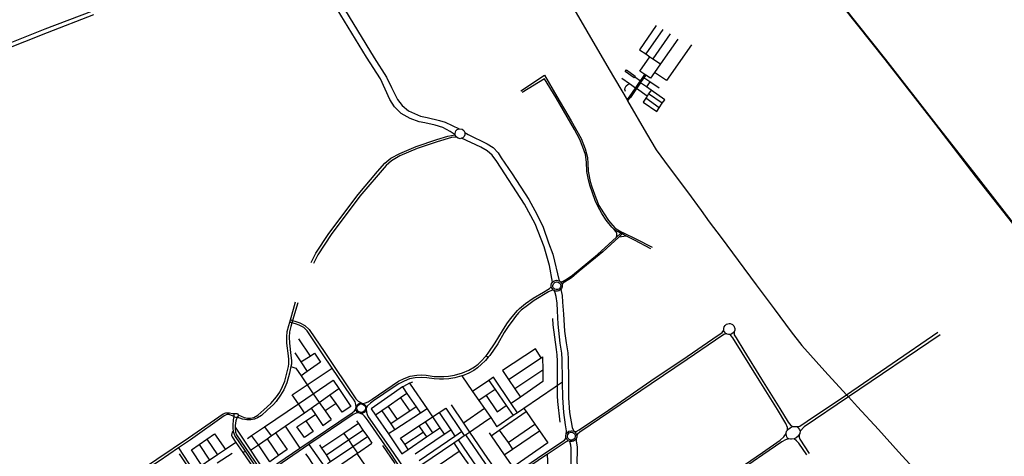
# Model space of a CAD drawing. Header units: millimetres. Extents: x 664923 to 767831, y 3118803 to 3207600.
# Tile 408 of 422: x 744563 to 751111, y 3154272 to 3157176. Entities that reach past the tile are written whole.
import ezdxf

# ---------------------------------------------------------------- set-up
doc = ezdxf.new("R2010")
doc.units = ezdxf.units.MM
for name, color, linetype in [('parks', 8, 'Continuous'), ('railways', 4, 'Continuous'), ('roads_2', 2, 'Continuous'), ('roads_3', 3, 'Continuous')]:
    doc.layers.add(name, color=color, linetype=linetype)

msp = doc.modelspace()

# ---------------------------------------------------------------- linework, layer by layer
at = {"layer": 'parks'}
for points in [[(748113.32, 3155391.36), (748109.37, 3155399.89), (748108.58, 3155407.93), (748111.94, 3155419.3), (748120.63, 3155428.43), (748131.69, 3155432.41), (748144.85, 3155430.63), (748155.61, 3155422.51), (748159.9, 3155414.4), (748161.08, 3155404.45), (748157.76, 3155393.54), (748152.23, 3155386.77), (748141.32, 3155381.05), (748138.3, 3155380.47), (748129.72, 3155380.74), (748122.56, 3155383.28), (748116.86, 3155387.31), (748113.32, 3155391.36)], [(746808.73, 3154578.44), (746805.21, 3154588.5), (746805.29, 3154597.31), (746809.97, 3154608.85), (746819.33, 3154617.43), (746830.36, 3154621.02), (746843.34, 3154619.5), (746854.63, 3154612.07), (746859.85, 3154604.17), (746862.27, 3154593.73), (746860.01, 3154581.54), (746854.26, 3154572.86), (746847.24, 3154567.56), (746837.98, 3154564.46), (746827.51, 3154564.77), (746818.7, 3154568.27), (746812.46, 3154573.36), (746808.73, 3154578.44)], [(748209.82, 3154391.01), (748206.02, 3154399.22), (748205.16, 3154406.95), (748208.13, 3154418.06), (748216.28, 3154427.35), (748227.15, 3154431.81), (748240.65, 3154430.56), (748248.56, 3154425.97), (748252.11, 3154422.34), (748256.68, 3154413.8), (748257.76, 3154403.28), (748253.93, 3154392.1), (748247.99, 3154385.45), (748236.83, 3154380.23), (748226.93, 3154380.09), (748219.3, 3154382.68), (748213.18, 3154387.07), (748209.82, 3154391.01)]]:
    msp.add_lwpolyline(points, close=True, dxfattribs=at)
at = {"layer": 'railways'}
for points in [[(750039.7, 3157258.38), (750315.36, 3156910.72), (750653.94, 3156477.94), (750917.73, 3156135.88), (751165.41, 3155820.29), (751531, 3155357.51), (751702.77, 3155139.22), (751903.48, 3154882.32), (752090.22, 3154644.27), (752419.56, 3154224.88), (752646.71, 3153934.04), (752795.11, 3153745.8), (752800.45, 3153748.85)], [(750044.68, 3157259.41), (750319.83, 3156911.88), (750655.87, 3156481.55), (750920.98, 3156140.74), (751169.93, 3155823.46), (751535.03, 3155359.98), (751705.28, 3155142.52), (751907.31, 3154886.25), (752094.74, 3154646.22), (752422.19, 3154228.26), (752652.07, 3153935.55), (752800.45, 3153748.85), (753030.84, 3153447.86)]]:
    msp.add_lwpolyline(points, dxfattribs=at)
at = {"layer": 'roads_2'}
for points in [[(748170.31, 3157382.68), (748334.18, 3157098.94), (748484.1, 3156843.85), (748601.79, 3156642.14), (748605.88, 3156635.14), (748732.14, 3156418.79), (748795.73, 3156309.78), (748881.43, 3156193.3), (749003.03, 3156031.03), (749094.59, 3155906.55), (749148.95, 3155831.55), (749228.72, 3155726.3), (749340.67, 3155575.39), (749461.03, 3155413.57), (749581.13, 3155252.49), (749693.37, 3155100.35), (749763.42, 3155009.42), (749917.42, 3154839.19), (750060.92, 3154681.96), (750073.93, 3154667.86), (750135.04, 3154601.56), (750274.25, 3154451.22), (750407.73, 3154302.98), (750580.58, 3154114.48)], [(747895.28, 3156703.65), (748053.49, 3156806.15), (748134.15, 3156665.95), (748231.28, 3156502.98), (748295.98, 3156385.29), (748324.41, 3156316.55), (748338.12, 3156258.94), (748341.44, 3156219.98), (748343.52, 3156168.58), (748357.71, 3156100.29), (748368.24, 3156063.48), (748394.48, 3155991.96), (748415.31, 3155940.7), (748445.3, 3155890.88), (748477.64, 3155840.24), (748520.32, 3155791.41), (748540.41, 3155777.24), (748568.08, 3155763.6), (748577.9, 3155758.64), (748659.33, 3155717.55), (748768.54, 3155662.08)], [(748760.81, 3155651.55), (748651.73, 3155709.25), (748598.11, 3155736.42), (748569.6, 3155750.87), (748559.66, 3155755.9), (748530.25, 3155770.8), (748515.93, 3155780.57), (748501.62, 3155795.55), (748463.15, 3155842.71), (748434.99, 3155886.35), (748407.21, 3155935.72), (748389.91, 3155974.13), (748353.79, 3156075.52), (748343.05, 3156122.51), (748334.86, 3156167.07), (748331.83, 3156227.65), (748324.51, 3156278.45), (748308.96, 3156328.82), (748288.66, 3156379.1), (748252.29, 3156444.93), (748129.67, 3156655.33), (748053.52, 3156783.45), (747904.58, 3156690.84)], [(746500.04, 3155560.27), (746532, 3155622.4), (746618.8, 3155754.65), (746813.04, 3156013.77), (746942.09, 3156165.37), (746991.57, 3156221.95), (747030.73, 3156254.26), (747091.5, 3156286.42), (747199.82, 3156331.86), (747335.96, 3156379.79), (747409.63, 3156401.19), (747459.08, 3156410.84)], [(747466.96, 3156394.8), (747433.57, 3156392.25), (747338.51, 3156364.09), (747205.49, 3156318.11), (747090.26, 3156270.31), (747035.19, 3156237.65), (746999.84, 3156205.58), (746825.54, 3156002.61), (746633.8, 3155747.58), (746545.02, 3155611.12), (746516.43, 3155554.44)], [(748159.18, 3155433.27), (748176.02, 3155437.49), (748203.48, 3155452.34), (748238.19, 3155475.83), (748405.64, 3155615.08), (748531.49, 3155730.14), (748559.66, 3155755.9), (748568.08, 3155763.6)], [(748577.9, 3155758.64), (748569.6, 3155750.87), (748546.71, 3155729.41), (748441.74, 3155631.04), (748284.56, 3155502.94), (748231.77, 3155459.64), (748185.55, 3155431.24), (748175.46, 3155423.83), (748169.68, 3155416.45)], [(748531.49, 3155730.14), (748534.86, 3155743.33), (748533.04, 3155754.2), (748528.56, 3155765.35), (748515.93, 3155780.57)], [(748598.11, 3155736.42), (748546.71, 3155729.41)], [(746844.52, 3154623.62), (746862.48, 3154627.8), (746879.39, 3154635.5), (746907.18, 3154653.09), (747038.7, 3154742.29), (747082.14, 3154771.47), (747120.03, 3154790.28), (747158.44, 3154804.2), (747202.76, 3154811.27), (747235.65, 3154813.6), (747266.16, 3154811.38), (747318.63, 3154803.06), (747356.94, 3154802.23), (747383.68, 3154802.8), (747415.35, 3154804.68), (747455.15, 3154810.86), (747507.93, 3154827.12), (747550.38, 3154844.4), (747588.19, 3154866.9), (747610.89, 3154884.18), (747633.88, 3154906.77), (747659.25, 3154933.52), (747665.3, 3154940.92), (747679.33, 3154958.11), (747724.83, 3155025.84), (747773.41, 3155107), (747790.97, 3155136.47), (747806.04, 3155159.33), (747828.05, 3155189.68), (747859.43, 3155226.25), (747872.28, 3155241.99), (747885.94, 3155256.18), (747927.43, 3155287.98), (747976.75, 3155323.1), (748045.72, 3155363.36), (748086.33, 3155387.28), (748098.3, 3155399.24)], [(748112.46, 3155376.92), (748100.55, 3155374.73), (748080.2, 3155365.39), (747983.14, 3155307.24), (747938.76, 3155275.38), (747898.31, 3155244.37), (747880.79, 3155225.39), (747860.49, 3155201.38), (747836.87, 3155171.52), (747815.01, 3155142.01), (747785.53, 3155095.51), (747741.81, 3155021.28), (747688.69, 3154943.16), (747678.54, 3154930.92), (747660.99, 3154909.81), (747632.33, 3154882.58), (747608.07, 3154861.58), (747582.1, 3154843.84), (747550.38, 3154825.15), (747507.51, 3154807.86), (747503.17, 3154806.7), (747455.92, 3154794.07), (747415.72, 3154787.49), (747381.18, 3154784.71), (747354.4, 3154785.79), (747319.37, 3154787.51), (747270.67, 3154793.04), (747235.58, 3154797.22), (747193.67, 3154793.46), (747155.5, 3154787.75), (747120.02, 3154771.44), (747084.98, 3154753.91), (747054.1, 3154734.42), (746916.48, 3154641), (746895.41, 3154625.56), (746874.72, 3154606.88), (746867.54, 3154589.3)], [(746411.88, 3155292.96), (746377.53, 3155175.98), (746372.8, 3155159.88), (746365.77, 3155135.94), (746357.49, 3155098.91), (746354.09, 3155064.84), (746356.6, 3155023.53), (746365.94, 3154941.83), (746369.79, 3154909.41), (746369.49, 3154885.82), (746366.46, 3154868.85), (746356.28, 3154824.72), (746339.18, 3154760.4), (746319.34, 3154714.12), (746297.68, 3154679.06), (746267.47, 3154636.74), (746249.98, 3154616.46), (746208.08, 3154578.35), (746170.59, 3154544.28), (746143.8, 3154527.73), (746124.74, 3154519.46), (746098.76, 3154513.93), (746073.61, 3154515.1), (746043.56, 3154519.48), (746007.83, 3154531.93), (745999.53, 3154508.06), (745994.65, 3154477.47), (745994.96, 3154466.83), (745995.33, 3154454.2), (745997.9, 3154431.72), (746004.54, 3154414.06), (746152.57, 3154196.79)], [(746015.11, 3154547.52), (746034.65, 3154539.28), (746056.54, 3154530.46), (746076.79, 3154526.91), (746098.51, 3154525.85), (746118.99, 3154529.3), (746146.84, 3154546.14), (746186.96, 3154580.27), (746233.22, 3154623.7), (746270.23, 3154668.26), (746292.49, 3154699.66), (746311.48, 3154737.27), (746326.27, 3154772.98), (746350.05, 3154870.46), (746351.81, 3154887.01), (746352.54, 3154915.08), (746349.37, 3154940.44), (746339.26, 3155025.62), (746338.38, 3155067.79), (746341.37, 3155101.84), (746352.88, 3155142.23), (746358.74, 3155163.77), (746363.19, 3155180.14), (746382.69, 3155251.8), (746396.91, 3155300.02)], [(746799.38, 3154600.05), (746798.74, 3154615.75), (746794.35, 3154634.32), (746782.6, 3154651.7), (746763.05, 3154678.96), (746640.2, 3154859.08), (746576.99, 3154953.2), (746473.83, 3155107.08), (746453.2, 3155128.77), (746421.98, 3155145.32), (746396.28, 3155153.37), (746372.8, 3155159.88), (746358.74, 3155163.77)], [(746363.19, 3155180.14), (746377.53, 3155175.98), (746400.06, 3155169.43), (746425.38, 3155159.73), (746458.69, 3155141.99), (746487.23, 3155115.97), (746591.62, 3154962.52), (746798.18, 3154654.34), (746813.31, 3154639.5), (746826.57, 3154631.68), (746837.9, 3154625.26)], [(749276.01, 3155082.68), (749267.74, 3155084.96), (749264.58, 3155086.41), (749259.67, 3155089.48), (749248.66, 3155102.55), (749245.5, 3155111.79), (749244.96, 3155122.36), (749247.58, 3155132.85), (749253.72, 3155142.8), (749264.25, 3155151.2), (749280.87, 3155155.53), (749287.72, 3155155.03), (749298.26, 3155151.6), (749302.35, 3155149.19), (749311.92, 3155139.75), (749318.32, 3155122.13), (749317.79, 3155111.93), (749313.65, 3155100.8), (749309.28, 3155094.68), (749295.63, 3155085), (749287.08, 3155082.65), (749276.01, 3155082.68)], [(748252.44, 3154436.36), (748264.33, 3154436.91), (748284.02, 3154448.17), (748477.46, 3154578.97), (748760.85, 3154774.88), (749001.77, 3154936.8), (749171.73, 3155053.56), (749235.13, 3155095.88), (749245.5, 3155111.79)], [(749264.58, 3155086.41), (749244.58, 3155082.53), (749190.18, 3155044.02), (749002.24, 3154914.89), (748761.78, 3154753.6), (748487.04, 3154567.72), (748287.78, 3154432.76), (748273.4, 3154420.37), (748268.37, 3154409.4)], [(749669.52, 3154445.95), (749668.16, 3154464.63), (749658.44, 3154490.86), (749602.27, 3154582.42), (749481.29, 3154778.82), (749306.29, 3155060.05), (749295.29, 3155074.23), (749287.08, 3155082.65)], [(749313.65, 3155100.8), (749314.99, 3155079.58), (749327.42, 3155059.38), (749379.3, 3154976.13), (749497.1, 3154785.68), (749616.94, 3154591.05), (749673.93, 3154498.63), (749691.7, 3154478.03), (749705.12, 3154469.44)], [(749730.21, 3154469.67), (749752.07, 3154473.04), (749799.01, 3154506.46), (750060.92, 3154681.96), (750669.75, 3155098.17)], [(750683.31, 3155081.09), (750073.93, 3154667.86), (749780.69, 3154469.02), (749752.96, 3154438.68)], [(747665.3, 3154940.92), (747678.54, 3154930.92)], [(746828.12, 3154556.91), (746816.52, 3154560.66), (746806.2, 3154569.03), (746801.19, 3154577.04), (746798.46, 3154586.78), (746798.22, 3154592.53), (746799.38, 3154600.05), (746804.5, 3154610.94), (746815.52, 3154620.98), (746824.54, 3154624.61), (746827.32, 3154625.18), (746833.58, 3154625.62), (746837.9, 3154625.26), (746844.52, 3154623.62), (746849.33, 3154621.5), (746858.46, 3154614.44), (746863.68, 3154607.02), (746867.41, 3154594.63), (746867.54, 3154589.3), (746866.97, 3154584.65), (746865.36, 3154578.94), (746857.6, 3154566.87), (746848.78, 3154560.41), (746839.07, 3154557.14), (746828.12, 3154556.91)], [(745156.08, 3154144.84), (745189.12, 3154142.55), (745225.14, 3154146.17), (745285.02, 3154158.79), (745353.96, 3154184.78), (745418.53, 3154214.53), (745475.76, 3154254.07), (745686.22, 3154395.03), (745916.76, 3154554.18), (745933.46, 3154561.37), (745942.89, 3154562.34), (745958.11, 3154561.4), (745978.75, 3154557.76), (745997.12, 3154557.2)], [(745989.5, 3154537.81), (745972.21, 3154544.25), (745954.85, 3154549.41), (745942.86, 3154550.12), (745934.9, 3154548.31), (745922.2, 3154540.58), (745697.53, 3154380.99), (745618.18, 3154327.59), (745489.38, 3154240.91), (745428.15, 3154199.34), (745360.06, 3154168.12), (745287.12, 3154148), (745225.15, 3154135.34), (745189.3, 3154129.48), (745168.28, 3154125.68), (745161.62, 3154123.37)], [(745999.27, 3154530.72), (745993.41, 3154533.26), (745989.5, 3154537.81), (745987.9, 3154543.78), (745989.13, 3154549.94), (745992.11, 3154554.12), (745997.12, 3154557.2), (746006.83, 3154557), (746011.73, 3154553.69), (746015.11, 3154547.52), (746015.18, 3154541.24), (746012.38, 3154535.53), (746007.83, 3154531.93), (746003.76, 3154530.66), (745999.27, 3154530.72)], [(746192.59, 3154175.73), (746204.94, 3154178.36), (746230.2, 3154193.08), (746425.32, 3154325.47), (746773.41, 3154561.66), (746789.8, 3154574.13), (746798.46, 3154586.78)], [(746816.52, 3154560.66), (746799.35, 3154558.95), (746779.59, 3154551.14), (746486.62, 3154350.51), (746237.19, 3154179.7), (746218.85, 3154160.68), (746213.98, 3154152.89)], [(747327.14, 3153816.05), (747320.02, 3153836.54), (747286.7, 3153904.24), (747262.42, 3153945.37), (747068.68, 3154232.85), (747025.53, 3154296.88), (746879.58, 3154508.52), (746866.83, 3154526.07), (746855.73, 3154540), (746844.73, 3154549.21), (746828.12, 3154556.91)], [(746866.97, 3154584.65), (746870.09, 3154566.52), (746872.97, 3154550.01), (746880.89, 3154534.02), (747045.54, 3154297.84), (747143.44, 3154152.69), (747276.4, 3153955.58), (747304.99, 3153911.33), (747338.6, 3153877.08), (747370.28, 3153848.97)], [(746147.5, 3154152.56), (746147.66, 3154172.28), (746140.05, 3154192.6), (746063.33, 3154307.28), (745993.49, 3154411.67), (745985.95, 3154430.45), (745983.99, 3154441.64), (745981.57, 3154455.5), (745981.64, 3154480.06), (745985.3, 3154515.11), (745989.5, 3154537.81)], [(748784.58, 3153823.09), (748798.95, 3153824.86), (748814.66, 3153829.92), (748832.39, 3153841.79), (749095.73, 3154020.44), (749227.16, 3154108.74), (749503.4, 3154298.55), (749620.95, 3154379.57), (749644.27, 3154401.73), (749659.53, 3154422.96)], [(749663.06, 3154438.75), (749669.52, 3154445.95), (749676.85, 3154454.14), (749687.12, 3154462.36), (749694.3, 3154465.17), (749705.12, 3154469.44), (749719.89, 3154471.19), (749730.21, 3154469.67), (749738.65, 3154463.17), (749749.65, 3154450.58), (749752.96, 3154438.68), (749750.19, 3154423.12), (749746.45, 3154417.51), (749739.02, 3154406.35), (749726.52, 3154395.83), (749712.81, 3154387.37), (749696.22, 3154385.88), (749688.46, 3154385.63), (749678.07, 3154388), (749669.6, 3154393.76), (749664.64, 3154401.98), (749661.63, 3154411), (749659.53, 3154422.96), (749663.06, 3154438.75)], [(747380.88, 3153845.48), (747396.96, 3153847.27), (747415.47, 3153856.33), (747461.8, 3153889.22), (747561.89, 3153957.63), (747728.17, 3154070.44), (747779.52, 3154105.5), (748041.34, 3154284.27), (748185.49, 3154380.41), (748193.71, 3154389.57), (748195.53, 3154399.05)], [(748210.72, 3154375.94), (748196.03, 3154367.92), (748070.59, 3154284.19), (748052.5, 3154272.12), (747758.56, 3154071.08), (747569.95, 3153944.47), (747497.58, 3153894.49), (747470.49, 3153875.76), (747419.81, 3153842.11), (747409.79, 3153832.73), (747405.24, 3153823.96), (747400.96, 3153815.79)], [(749678.07, 3154388), (749655.93, 3154381.07), (749631.12, 3154368.29), (749505.1, 3154281.76), (749247.83, 3154105.07), (749105.78, 3154007.85), (748840.96, 3153826.09), (748822.69, 3153811.73), (748816.49, 3153806.09)], [(749798.45, 3154282.18), (749744.59, 3154359.81), (749729.18, 3154375.86), (749712.81, 3154387.37)], [(749746.45, 3154417.51), (749746.4, 3154399.52), (749750, 3154385.72), (749812.63, 3154290.85)]]:
    msp.add_lwpolyline(points, dxfattribs=at)
at = {"layer": 'roads_3'}
for points in [[(746368, 3157831.91), (746586.49, 3157470.58), (746920.92, 3156921.42), (747002.94, 3156794.53), (747035.96, 3156724.82), (747075.62, 3156645.5), (747106.82, 3156604.1), (747147.36, 3156570.51), (747228.87, 3156535.06), (747273.01, 3156526.14), (747355, 3156505.81), (747393.27, 3156493.22), (747438.05, 3156472.51), (747486.07, 3156450.36)], [(747459.08, 3156410.84), (747424.63, 3156432.83), (747376.96, 3156459.4), (747325.58, 3156474.07), (747257.57, 3156488.79), (747219.38, 3156497.04), (747158.72, 3156518.82), (747099.95, 3156552.49), (747056.13, 3156596.4), (747024.77, 3156645.73), (746961.66, 3156782.76), (746868.94, 3156926.93), (746576.8, 3157406.96), (746333.32, 3157811.84)], [(744265.27, 3156929.48), (744731.49, 3157113.8), (745041.4, 3157231.78)], [(745052.55, 3157207.59), (744746.31, 3157088.16), (744279.16, 3156904.96)], [(748794.62, 3157137.87), (748685.43, 3156976.3), (748726.97, 3156947.67), (748753.77, 3156929.21), (748772.55, 3156916.28), (748823.36, 3156881.26)], [(748840.02, 3157109.71), (748726.97, 3156947.67)], [(748938.74, 3157045.2), (748823.36, 3156881.26), (748784.17, 3156825.56), (748757.11, 3156787.13), (748725.91, 3156807.49), (748720.6, 3156810.95), (748687.64, 3156832.44), (748753.77, 3156929.21)], [(748887.82, 3157080.78), (748772.55, 3156916.28)], [(749031.57, 3157008.52), (748864.91, 3156772.14), (748784.17, 3156825.56)], [(748597.9, 3156843.26), (748656.96, 3156801.12), (748652.8, 3156795.35), (748648.54, 3156789.43), (748589.47, 3156831.58), (748597.9, 3156843.26)], [(748736.15, 3156667.85), (748664.16, 3156717), (748658.49, 3156720.88), (748617.53, 3156748.84), (748566.41, 3156783.74)], [(748618.55, 3156662.95), (748658.49, 3156720.88), (748685.63, 3156760.24), (748691.42, 3156768.64), (748707.73, 3156792.28), (748720.6, 3156810.95)], [(748725.91, 3156807.49), (748713.06, 3156788.68), (748696.84, 3156764.89), (748691.06, 3156756.43), (748664.16, 3156717), (748624.42, 3156658.76)], [(748652.8, 3156795.35), (748691.42, 3156768.64), (748696.84, 3156764.89)], [(748815.16, 3156719.64), (748752.79, 3156761.81), (748713.06, 3156788.68), (748707.73, 3156792.28)], [(748592.64, 3156698.7), (748587.53, 3156710.52), (748588.72, 3156723.14), (748596.54, 3156736.36), (748608.05, 3156745), (748617.53, 3156748.84)], [(748852.12, 3156643.31), (748762.03, 3156706.58), (748730.68, 3156728.6), (748691.06, 3156756.43), (748685.63, 3156760.24)], [(748752.79, 3156761.81), (748730.68, 3156728.6)], [(748601.79, 3156642.14), (748618.55, 3156662.95)], [(748624.42, 3156658.76), (748605.88, 3156635.14)], [(748762.03, 3156706.58), (748745.57, 3156681.95), (748736.15, 3156667.85), (748726.04, 3156652.72), (748709.7, 3156628.28), (748800.34, 3156566.24), (748816.16, 3156589.77), (748836.41, 3156619.93), (748852.12, 3156643.31)], [(748816.16, 3156589.77), (748726.04, 3156652.72)], [(748836.41, 3156619.93), (748745.57, 3156681.95)], [(747466.96, 3156394.8), (747459.55, 3156407.26), (747459.08, 3156410.84), (747457.97, 3156419.48), (747464.3, 3156437.08), (747472.31, 3156444.86), (747486.07, 3156450.36), (747504.96, 3156447.88), (747516.83, 3156439), (747523.6, 3156426.12), (747523.94, 3156410.39), (747519.12, 3156399.13), (747509.52, 3156389.69), (747501.53, 3156387.15), (747492.71, 3156384.35), (747477.74, 3156387.18), (747466.96, 3156394.8)], [(748106.57, 3155430.2), (748086, 3155540.16), (748051.15, 3155665.1), (747989.97, 3155817.58), (747920.58, 3155949.1), (747736.56, 3156233.52), (747705.28, 3156274.77), (747671.75, 3156302.73), (747630.36, 3156327.7), (747501.53, 3156387.15)], [(747523.6, 3156426.12), (747545.27, 3156412.56), (747671.07, 3156349.98), (747712.14, 3156325.01), (747745.19, 3156289.79), (747765.18, 3156258.06), (747838.1, 3156149.84), (747948.65, 3155979.31), (748001.98, 3155882.39), (748042.95, 3155795.53), (748080.3, 3155692.83), (748108.66, 3155616.53), (748150.99, 3155438.9)], [(748128.8, 3155370.13), (748120.54, 3155372.4), (748117.37, 3155373.86), (748112.46, 3155376.92), (748101.46, 3155389.99), (748098.3, 3155399.24), (748097.78, 3155409.8), (748100.41, 3155420.28), (748106.57, 3155430.2), (748117.09, 3155438.56), (748133.66, 3155442.85), (748140.49, 3155442.34), (748150.99, 3155438.9), (748155.07, 3155436.5), (748159.18, 3155433.27), (748164.6, 3155427.1), (748169.68, 3155416.45), (748170.99, 3155409.56), (748170.47, 3155399.38), (748166.36, 3155388.28), (748162, 3155382.18), (748148.4, 3155372.49), (748139.86, 3155370.13), (748128.8, 3155370.13)], [(748197.68, 3154420.17), (748199.77, 3154441.75), (748193.34, 3154480.96), (748181.33, 3154562.79), (748173.95, 3154663.23), (748172.62, 3154765.59), (748172.39, 3154782.76), (748171.44, 3154917.02), (748169.02, 3154958.44), (748157.23, 3155025.01), (748143.01, 3155150.72), (748139.6, 3155239.22), (748136.35, 3155290.86), (748130.47, 3155335.38), (748123.56, 3155358.45), (748117.37, 3155373.86)], [(748162, 3155382.18), (748169.44, 3155341.53), (748173.67, 3155297.38), (748179.05, 3155216.51), (748186.98, 3155103.44), (748196.74, 3155027.88), (748207.93, 3154959.7), (748210.87, 3154920.45), (748211.84, 3154781.66), (748211.93, 3154662.1), (748218.97, 3154564.52), (748236.98, 3154463.9), (748248.37, 3154438.76)], [(748156.37, 3154499.08), (748140.89, 3154637.19), (748139.5, 3154674.38), (748139.44, 3154743.58), (748139.4, 3154792.28), (748138.51, 3154905.68), (748137.06, 3154947.72), (748132.13, 3154981.57), (748110.41, 3155146.25), (748108.1, 3155189.46)], [(746416.74, 3155052.4), (746493.63, 3154938.78)], [(746392.82, 3154960.77), (746433.21, 3154899.72), (746475.06, 3154836.45)], [(746433.21, 3154899.72), (746493.63, 3154938.78), (746523.69, 3154958.21), (746563.31, 3154897.18)], [(748031, 3154927.36), (747992.21, 3154987), (747773.15, 3154842.82)], [(746563.31, 3154897.18), (746475.06, 3154836.45), (746433.84, 3154808.09)], [(747813.59, 3154782.84), (748031, 3154927.36), (748039.64, 3154933.11)], [(748039.64, 3154933.11), (748040.73, 3154845.66), (748041.68, 3154769.88)], [(746366.46, 3154868.85), (746399.76, 3154858.07), (746433.84, 3154808.09), (746474.83, 3154748.02), (746515.48, 3154688.43), (746554.59, 3154631.16), (746593.94, 3154575.18), (746634.6, 3154517.46)], [(746375.01, 3154681.31), (746474.83, 3154748.02), (746640.2, 3154859.08)], [(747773.15, 3154842.82), (747813.59, 3154782.84), (747854.93, 3154721.53), (747892.31, 3154666.1)], [(748040.73, 3154845.66), (747854.93, 3154721.53)], [(746076.78, 3154391.45), (746104.57, 3154410.26), (746191.73, 3154469.26), (746416.3, 3154621.29), (746515.48, 3154688.43), (746648.29, 3154778.34)], [(746648.29, 3154778.34), (746685.43, 3154723.08), (746765.81, 3154603.42)], [(747176.04, 3154764.99), (747157.02, 3154758.64), (747154.98, 3154757.68), (747135.09, 3154748.35), (747114.69, 3154736.91), (747109.52, 3154733.36), (747054.54, 3154695.57), (746899.9, 3154588.3)], [(747154.98, 3154757.68), (747159.08, 3154751.64), (747272.09, 3154587.24), (747308.53, 3154534.23), (747357.45, 3154462.21), (747386.45, 3154419.49)], [(747503.17, 3154806.7), (747574.19, 3154704.05), (747615.48, 3154644.35), (747653.37, 3154589.59), (747695.06, 3154529.32), (747736.66, 3154469.2)], [(747713.5, 3154798.52), (747682.12, 3154777.25), (747574.19, 3154704.05)], [(747682.12, 3154777.25), (747724.46, 3154716.02), (747798.23, 3154609.32), (747844.34, 3154542.64)], [(747873.23, 3154562.33), (747831.59, 3154623.92), (747713.5, 3154798.52)], [(748172.62, 3154765.59), (748139.44, 3154743.58), (748123.1, 3154732.74), (747915.6, 3154591.23), (747873.23, 3154562.33), (747844.34, 3154542.64), (747736.66, 3154469.2)], [(748041.68, 3154769.88), (747892.31, 3154666.1), (747831.59, 3154623.92)], [(746096.92, 3154312.65), (746149.82, 3154349.24), (746207.49, 3154389.13), (746234.83, 3154408.04), (746264.76, 3154428.74), (746327.18, 3154471.92), (746457.44, 3154562.02), (746500.57, 3154591.85), (746554.59, 3154631.16), (746625.42, 3154681.81), (746685.43, 3154723.08)], [(746457.44, 3154562.02), (746416.3, 3154621.29), (746375.01, 3154681.31)], [(746707.36, 3154565.21), (746666.9, 3154623.65), (746625.42, 3154681.81)], [(747138.15, 3154690.44), (747094.42, 3154660.31), (747013.33, 3154604.43), (746971.03, 3154575.28), (746928.81, 3154546.18)], [(747109.52, 3154733.36), (747113.73, 3154726.59), (747138.15, 3154690.44), (747198.93, 3154600.49), (747227.42, 3154558.32)], [(747724.46, 3154716.02), (747665.11, 3154676.99), (747615.48, 3154644.35)], [(746666.9, 3154623.65), (746593.94, 3154575.18)], [(747094.42, 3154660.31), (747156.66, 3154572.37)], [(747431.34, 3154615.53), (747514.47, 3154492.59), (747554.53, 3154433.37), (747674.48, 3154257.5), (747754.75, 3154141.34), (747779.52, 3154105.5)], [(747665.11, 3154676.99), (747737.52, 3154568.76), (747798.23, 3154609.32)], [(746405.79, 3154468.66), (746464.63, 3154507.17), (746529.51, 3154549.61)], [(746500.57, 3154591.85), (746529.51, 3154549.61), (746578.5, 3154478.14), (746634.6, 3154517.46)], [(746765.81, 3154603.42), (746707.36, 3154565.21)], [(746899.9, 3154588.3), (746928.81, 3154546.18), (747014.94, 3154420.78), (747104.9, 3154289.77)], [(746971.03, 3154575.28), (747030.63, 3154488.52), (747058.01, 3154448.65)], [(747013.33, 3154604.43), (747073.26, 3154516.88)], [(747272.09, 3154587.24), (747227.42, 3154558.32), (747058.01, 3154448.65), (747014.94, 3154420.78)], [(747198.93, 3154600.49), (747156.66, 3154572.37), (747073.26, 3154516.88), (747030.63, 3154488.52)], [(747095.7, 3154393.78), (747217.53, 3154474.19), (747259.7, 3154502.01), (747308.53, 3154534.23), (747352.22, 3154563.06), (747396.4, 3154592.24), (747501.58, 3154436.26), (747519.6, 3154409.52)], [(747352.22, 3154563.06), (747428.9, 3154448.2), (747457.05, 3154406.02)], [(747915.6, 3154591.23), (747930.62, 3154569.44), (747988.06, 3154486.13), (748019.29, 3154440.84), (748074.37, 3154360.95), (747841.55, 3154200.98), (747754.75, 3154141.34), (747728.28, 3154123.18), (747678.43, 3154088.98), (747640.32, 3154062.83), (747430.53, 3153918.91), (747380.17, 3153884.38)], [(747653.37, 3154589.59), (747514.47, 3154492.59)], [(747697.84, 3154408.82), (747751.25, 3154445.68), (747930.62, 3154569.44)], [(746464.63, 3154507.17), (746513.89, 3154437.07), (746456.19, 3154396.94), (746405.79, 3154468.66)], [(746815.78, 3154489.86), (746718.74, 3154424.31), (746572.91, 3154325.83)], [(746802.79, 3154508.96), (746815.78, 3154489.86), (746845.3, 3154446.48), (746874.64, 3154403.35), (746904.72, 3154359.16)], [(747143.44, 3154152.69), (747181.22, 3154178.48), (747231.14, 3154212.56), (747448.98, 3154361.29), (747478.25, 3154381.28), (747519.6, 3154409.52), (747527.23, 3154414.72), (747554.53, 3154433.37), (747646.45, 3154496.13), (747695.06, 3154529.32)], [(747259.7, 3154502.01), (747308.99, 3154429.13)], [(747810.51, 3154363.07), (747988.06, 3154486.13)], [(745773.72, 3154210.88), (745704.29, 3154315.71), (745755.51, 3154350.74), (745807.75, 3154386.49), (745858.22, 3154421), (745930.54, 3154317.24)], [(745983.99, 3154441.64), (745974.71, 3154431.95), (745972.12, 3154413.77), (745975.71, 3154402.02), (746000.97, 3154365.01), (746047.63, 3154296.66), (746134.49, 3154169.39)], [(745994.96, 3154466.83), (746096.92, 3154312.65), (746186.05, 3154177.86)], [(746191.73, 3154469.26), (746234.83, 3154408.04)], [(746264.76, 3154428.74), (746340.84, 3154316.56)], [(746327.18, 3154471.92), (746425.32, 3154325.47)], [(746602.22, 3154281.5), (746748.47, 3154380.76), (746845.3, 3154446.48)], [(746718.74, 3154424.31), (746748.47, 3154380.76), (746777.71, 3154337.96), (746808.43, 3154292.97)], [(747104.9, 3154289.77), (747146.91, 3154318.45), (747268.28, 3154401.32), (747308.99, 3154429.13), (747357.45, 3154462.21)], [(747124.11, 3154352.01), (747246.53, 3154432.55)], [(747193.31, 3154288.84), (747386.45, 3154419.49), (747428.9, 3154448.2)], [(747217.53, 3154474.19), (747246.53, 3154432.55), (747268.28, 3154401.32)], [(747219.48, 3154244.74), (747457.05, 3154406.02), (747501.58, 3154436.26)], [(747683.88, 3154429.01), (747697.84, 3154408.82), (747784.75, 3154283.12), (747841.55, 3154200.98)], [(747751.25, 3154445.68), (747810.51, 3154363.07), (747840.82, 3154320.82)], [(747784.75, 3154283.12), (747840.82, 3154320.82), (748019.29, 3154440.84)], [(748226.15, 3154369.85), (748221.57, 3154370.84), (748210.72, 3154375.94), (748204.39, 3154381.46), (748198.69, 3154389.77), (748195.53, 3154399.05), (748195.02, 3154409.65), (748197.68, 3154420.17), (748203.87, 3154430.1), (748214.43, 3154438.45), (748231.04, 3154442.73), (748237.87, 3154442.21), (748248.37, 3154438.76), (748252.44, 3154436.36), (748261.98, 3154426.95), (748268.37, 3154409.4), (748267.87, 3154399.23), (748263.79, 3154388.11), (748259.43, 3154381.97), (748245.81, 3154372.24), (748237.25, 3154369.85), (748226.15, 3154369.85)], [(746000.97, 3154365.01), (745930.54, 3154317.24), (745878.23, 3154281.77), (745850.31, 3154262.82), (745825.52, 3154246.02), (745773.72, 3154210.88), (745721, 3154175.13), (745686.16, 3154151.5), (745662.7, 3154028.6), (745650.92, 3154020.66), (745609.28, 3153992.57), (745603.18, 3153988.47), (745574.29, 3153968.99), (745538.26, 3153944.69), (745504.29, 3153921.79), (745469.96, 3153898.64), (745434.5, 3153874.73), (745414.91, 3153861.53), (745396.32, 3153848.99), (745351.97, 3153819.09), (745316.27, 3153795.02)], [(745807.75, 3154386.49), (745878.23, 3154281.77)], [(746226.93, 3154236.16), (746149.82, 3154349.24), (746104.57, 3154410.26)], [(746207.49, 3154389.13), (746284.21, 3154276.58)], [(746398.58, 3154011.26), (746442.74, 3154041.62), (746486.7, 3154071.84), (746528.78, 3154100.75), (746531.41, 3154102.56), (746570.78, 3154129.62), (746617.5, 3154161.74), (746805.28, 3154290.81), (746808.43, 3154292.97), (746904.72, 3154359.16)], [(746609.99, 3154224.82), (746630.53, 3154238.68), (746777.71, 3154337.96), (746874.64, 3154403.35)], [(747146.91, 3154318.45), (747124.11, 3154352.01), (747095.7, 3154393.78)], [(747448.98, 3154361.29), (747485.89, 3154307.25), (747520.57, 3154256.47), (747544.16, 3154221.93)], [(747478.25, 3154381.28), (747573.48, 3154242.23), (747608.96, 3154190.42), (747678.43, 3154088.98)], [(747527.23, 3154414.72), (747658.58, 3154224.26), (747728.28, 3154123.18)], [(748735.03, 3153763.08), (748717.22, 3153767.83), (748697.08, 3153771.73), (748667.43, 3153771.92), (748624.18, 3153772.63), (748593.59, 3153778.13), (748569.06, 3153789.09), (748474.75, 3153867.79), (748376.74, 3153946.42), (748338.18, 3153978.37), (748313.36, 3154003.24), (748288.73, 3154034.05), (748257.01, 3154090.7), (748247.77, 3154115.6), (748240.34, 3154143.01), (748234.04, 3154175.72), (748229.41, 3154232.93), (748230.02, 3154262.27), (748230.65, 3154292.14), (748230.22, 3154327.14), (748227.31, 3154346.6), (748221.57, 3154370.84)], [(748263.79, 3154388.11), (748263.83, 3154372.46), (748269.27, 3154335.71), (748269.23, 3154308.45), (748267.98, 3154234.68), (748275.92, 3154153.67), (748282.67, 3154129.34), (748292.5, 3154106.32), (748304.51, 3154083.02), (748329.73, 3154047.01), (748356.76, 3154014.8), (748393.25, 3153983.63), (748463.25, 3153924.89), (748585.56, 3153826.71), (748603.49, 3153816.44), (748627.89, 3153811.23), (748666.6, 3153810.81), (748704.02, 3153813.25), (748743.73, 3153819.5)], [(745618.18, 3154327.59), (745686.13, 3154226.83), (745721, 3154175.13)], [(745622.32, 3154288.86), (745671.07, 3154216.58)], [(745755.51, 3154350.74), (745825.52, 3154246.02)], [(745975.62, 3154289.88), (745875.08, 3154226.26)], [(746047.63, 3154296.66), (746063.33, 3154307.28)], [(746340.84, 3154316.56), (746284.21, 3154276.58), (746226.93, 3154236.16)], [(746464.32, 3154288.04), (746477.83, 3154267.94), (746570.78, 3154129.62)], [(746486.62, 3154350.51), (746617.5, 3154161.74)], [(746630.53, 3154238.68), (746602.22, 3154281.5), (746572.91, 3154325.83), (746558.32, 3154347.89)], [(746805.28, 3154290.81), (746857.8, 3154214.07), (746887.94, 3154170.03), (746916.09, 3154128.89)], [(746975.27, 3154343.73), (747057.85, 3154225.47)], [(747268.03, 3154158.23), (747485.89, 3154307.25)], [(748070.59, 3154284.19), (748075.31, 3154198.93), (748066.64, 3154169.36), (748045.1, 3154153.67), (747589.89, 3153845.31), (747502.07, 3153785.82), (747437.75, 3153742.85)]]:
    msp.add_lwpolyline(points, dxfattribs=at)

doc.saveas('drawing.dxf')
